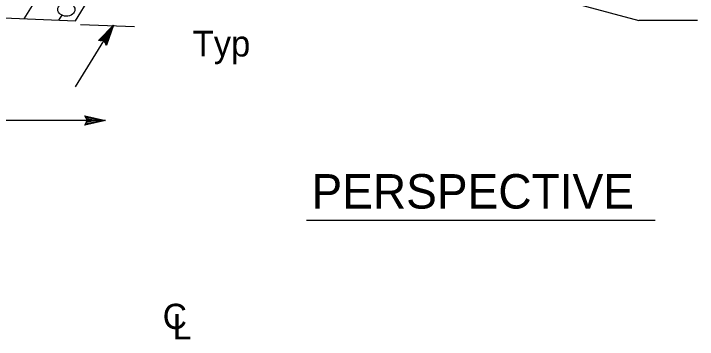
# Model space of a CAD drawing. Extents: x 6707406 to 6714471, y 1868570 to 1872341.
# Drawn here: x 6709670 to 6709860.5, y 1871725.7 to 1871816.4 of the extents above; entities that cross this region are included whole.
import ezdxf

# ---------------------------------------------------------------- set-up
doc = ezdxf.new("R2010")
doc.units = 0
doc.layers.add('57 Undefined', color=7, linetype='Continuous')
doc.layers.add('60 Nongeo Data', color=7, linetype='Continuous')

msp = doc.modelspace()

# ---------------------------------------------------------------- linework, layer by layer
at = {"layer": '57 Undefined'}
for p, q in [((6709710.36, 1871850.75), (6709844.26, 1871814.52)), ((6709687.23, 1871796.04), (6709697.83, 1871813.21)), ((6709860.55, 1871814.52), (6709844.26, 1871814.52)), ((6709695.59, 1871786.69), (6709658.88, 1871786.69)), ((6709751.68, 1871758.94), (6709848.82, 1871758.94))]:
    msp.add_line(p, q, dxfattribs=at)
msp.add_lwpolyline([(6709688.65, 1871813.47), (6709703.71, 1871812.85)], dxfattribs=at)
at = {"layer": '60 Nongeo Data'}
for p, q in [((6709687.23, 1871814.41), (6709760.72, 1871933.5)), ((6709672.99, 1871815.01), (6709745.71, 1871932.83)), ((6709682.66, 1871814.6), (6709683.53, 1871816.02)), ((6709697.83, 1871813.21), (6709697.83, 1871813.21)), ((6709693.71, 1871808.98), (6709693.71, 1871808.98)), ((6709695.89, 1871807.64), (6709695.89, 1871807.64)), ((6709689.83, 1871787.98), (6709689.83, 1871787.98)), ((6709695.59, 1871786.69), (6709695.59, 1871786.69)), ((6709689.83, 1871785.42), (6709689.83, 1871785.42))]:
    msp.add_line(p, q, dxfattribs=at)
msp.add_lwpolyline([(6709640.23, 1871816.37), (6709687.23, 1871814.41)], dxfattribs=at)
for points in [[(6709693.71, 1871808.98), (6709697.83, 1871813.21), (6709695.89, 1871807.64), (6709695.71, 1871807.99), (6709697.13, 1871812.07), (6709694.1, 1871808.98), (6709694.5, 1871808.97), (6709696.43, 1871810.95), (6709695.52, 1871808.34), (6709695.34, 1871808.7), (6709695.73, 1871809.83), (6709694.9, 1871808.97), (6709695.2, 1871808.96), (6709695.89, 1871807.64), (6709695.2, 1871808.96)], [(6709689.83, 1871787.98), (6709695.59, 1871786.69), (6709689.83, 1871785.41), (6709690.03, 1871785.76), (6709694.25, 1871786.69), (6709690.03, 1871787.64), (6709690.23, 1871787.3), (6709692.93, 1871786.69), (6709690.24, 1871786.1), (6709690.44, 1871786.44), (6709691.61, 1871786.7), (6709690.44, 1871786.96), (6709690.59, 1871786.69), (6709689.83, 1871785.41), (6709690.59, 1871786.69)]]:
    msp.add_lwpolyline(points, close=True, dxfattribs=at)
msp.add_ellipse((6709684.71, 1871817.6), major_axis=(2.4, -0.03), ratio=0.768854, dxfattribs=at)

# ---------------------------------------------------------------- texts
at = {"layer": '57 Undefined'}
for s, height, p in [('Typ', 7.2, (6709719.92, 1871804.52)), ('PERSPECTIVE', 9.5997, (6709753.01, 1871762.16)), ('C', 7.02, (6709711.56, 1871728.63)), ('L', 7.02, (6709714.33, 1871725.75))]:
    msp.add_text(s, height=height, dxfattribs=at).set_placement(p)

doc.saveas('drawing.dxf')
